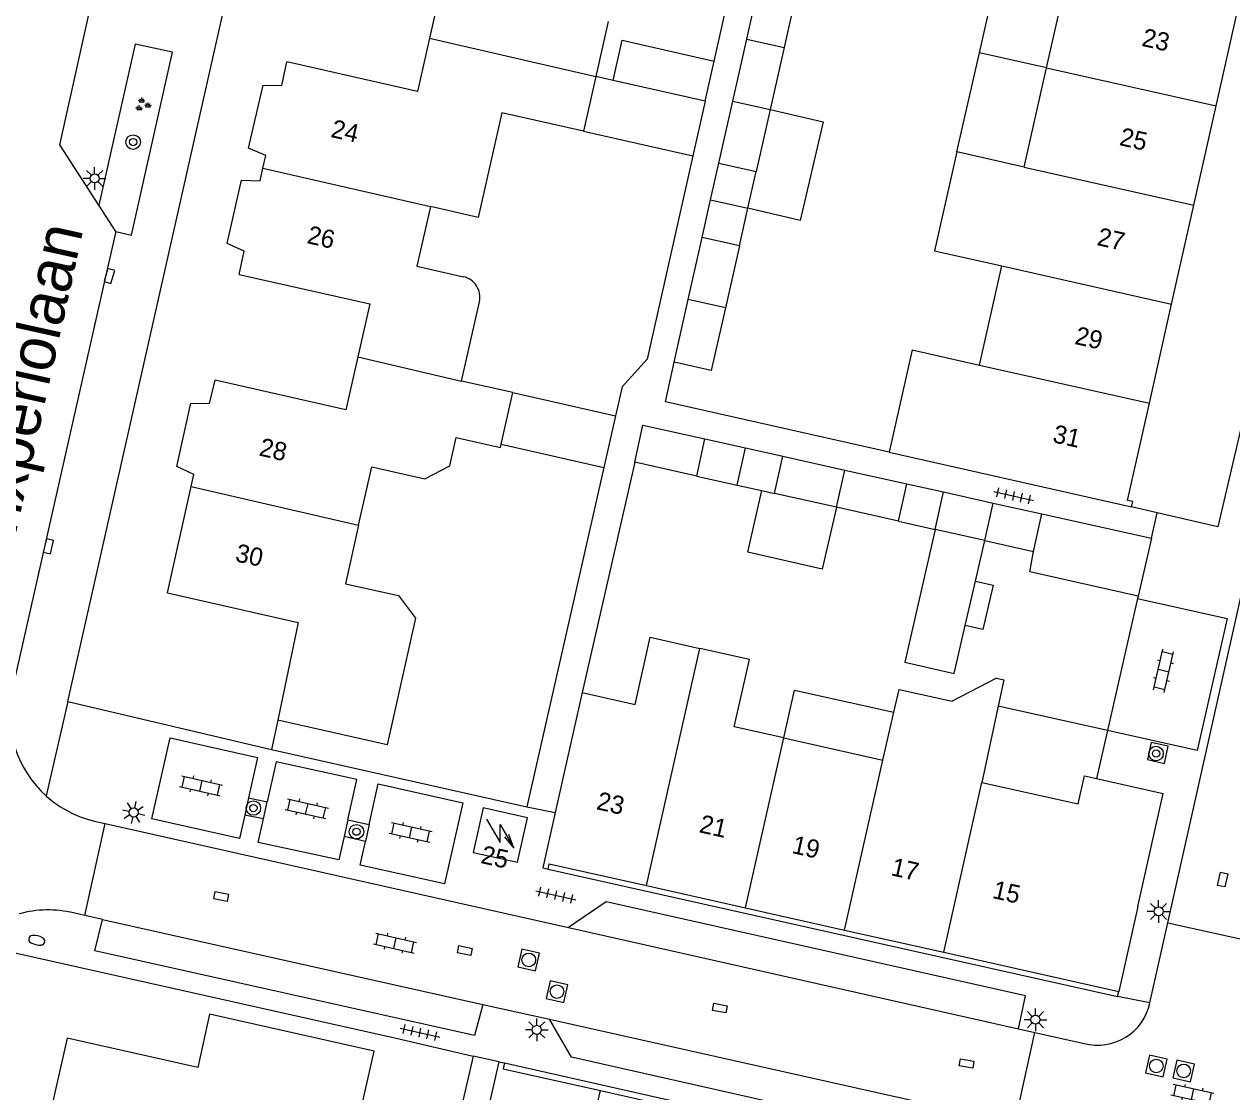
# Model space of a CAD drawing. Extents: x 128999 to 131010, y 395498 to 399007.
# Drawn here: x 129075.3 to 129141.8, y 398835.4 to 398894.3 of the extents above; entities that cross this region are included whole.
import ezdxf

# ---------------------------------------------------------------- set-up
doc = ezdxf.new("R2010")
doc.units = 0
for name, color, linetype in [('gg-afsc-erfafscheiding', 7, 'Continuous'), ('gg-afsc-muur', 7, 'Continuous'), ('gg-anno-huisnummerreeks BGT', 7, 'Continuous'), ('gg-anno-openbare ruimte label', 7, 'Continuous'), ('gg-bbg-bijgebouw', 7, 'Continuous'), ('gg-bbg-gedigitaliseerde bebouwing', 7, 'Continuous'), ('gg-bbg-gedigitaliseerde bijgebouw', 7, 'Continuous'), ('gg-bbg-hoofdgebouw', 7, 'Continuous'), ('gg-bbg-luifel en loopbrug', 7, 'Continuous'), ('gg-bbg-tussenscheiding', 7, 'Continuous'), ('gg-knt-verharding', 7, 'Continuous'), ('gg-knt-verharding nz', 7, 'Continuous'), ('gt-grn-weggrens', 7, 'Continuous'), ('gt-symb-boom', 7, 'Continuous'), ('gt-symb-brandkraan', 7, 'Continuous'), ('gt-symb-groenvak', 7, 'Continuous'), ('gt-symb-klinker verharding', 7, 'Continuous'), ('gt-symb-kolk', 7, 'Continuous'), ('gt-symb-kolk center center', 7, 'Continuous'), ('gt-symb-lichtmast', 7, 'Continuous'), ('gt-symb-rioolschacht', 7, 'Continuous'), ('gt-symb-tegel verharding', 7, 'Continuous'), ('gt-symb-trafo symbool', 7, 'Continuous')]:
    doc.layers.add(name, color=color, linetype=linetype)

# ---------------------------------------------------------------- blocks, each defined once
blk = doc.blocks.new('gt0-KOLK')
at = {"layer": 'gt-symb-kolk'}
blk.add_lwpolyline([(0, 0), (0.375, 0), (0.375, 0.4), (-0.375, 0.4), (-0.375, 0), (0, 0)], dxfattribs=at)
blk = doc.blocks.new('gt0-LMAST')
at = {"layer": 'gt-symb-lichtmast'}
for p, q in [((-0.182, 0.173), (-0.447, 0.438)), ((-0.005, 0.246), (-0.005, 0.621)), ((0.172, 0.173), (0.437, 0.438)), ((-0.255, -0.004), (-0.63, -0.004)), ((-0.182, -0.181), (-0.447, -0.446)), ((-0.005, -0.254), (-0.005, -0.629)), ((0.437, -0.446), (0.172, -0.181)), ((0.245, -0.004), (0.62, -0.004))]:
    blk.add_line(p, q, dxfattribs=at)
blk.add_circle((-0.005, -0.004), 0.25, dxfattribs=at)
blk = doc.blocks.new('gt0-BOOM')
at = {"layer": 'gt-symb-boom'}
for radius in [0.4, 0.2]:
    blk.add_circle((0, 0), radius, dxfattribs=at)
blk = doc.blocks.new('gt0-GRVAK')
at = {"layer": 'gt-symb-groenvak'}
for p, q in [((-0.11, 0.189), (-0.228, 0.24)), ((-0.182, 0.153), (0.088, 0.153)), ((-0.091, 0.211), (-0.156, 0.322)), ((-0.047, 0.214), (-0.047, 0.393)), ((-0.004, 0.211), (0.061, 0.322)), ((0.015, 0.189), (0.133, 0.24)), ((0.262, -0.052), (0.197, 0.059)), ((0.305, -0.049), (0.305, 0.13)), ((0.349, -0.052), (0.414, 0.059)), ((-0.245, -0.228), (-0.363, -0.177)), ((-0.318, -0.264), (-0.047, -0.264)), ((-0.226, -0.206), (-0.291, -0.095)), ((-0.183, -0.203), (-0.183, -0.024)), ((-0.139, -0.206), (-0.074, -0.095)), ((-0.12, -0.228), (-0.002, -0.177)), ((0.243, -0.074), (0.125, -0.023)), ((0.17, -0.11), (0.441, -0.11)), ((0.368, -0.074), (0.486, -0.023))]:
    blk.add_line(p, q, dxfattribs=at)
blk = doc.blocks.new('gt0-TEG1')
at = {"layer": 'gt-symb-tegel verharding'}
for p, q in [((-1.125, 0), (1.125, 0)), ((-0.9, -0.25), (-0.9, 0.25)), ((-0.45, -0.25), (-0.45, 0.25)), ((0, -0.25), (0, 0.25)), ((0.45, -0.25), (0.45, 0.25)), ((0.9, -0.25), (0.9, 0.25))]:
    blk.add_line(p, q, dxfattribs=at)
blk = doc.blocks.new('gt0-KL1')
at = {"layer": 'gt-symb-klinker verharding'}
for p, q in [((-1.15, 0.3), (1.15, 0.3)), ((-1, -0.3), (-1, 0.3)), ((-0.5, 0.3), (-0.5, 0.45)), ((0, -0.3), (0, 0.3)), ((0.5, 0.3), (0.5, 0.45)), ((1, -0.3), (1, 0.3)), ((-1.15, -0.3), (1.15, -0.3)), ((-0.5, -0.45), (-0.5, -0.3)), ((0.5, -0.45), (0.5, -0.3))]:
    blk.add_line(p, q, dxfattribs=at)
blk = doc.blocks.new('gt0-KOLKCC')
at = {"layer": 'gt-symb-kolk center center'}
blk.add_lwpolyline([(-0.375, 0.2), (0.375, 0.2), (0.375, -0.2), (-0.375, -0.2)], close=True, dxfattribs=at)
blk = doc.blocks.new('gt0-BR')
at = {"layer": 'gt-symb-brandkraan'}
for centre, radius, start, end in [((-0.244, 0), 0.206, 107.56694, 252.43307), ((0.599, -2.664), 3, 106.89205, 107.56694), ((0, -0.691), 0.938, 73.10799, 106.89205), ((-0.599, -2.664), 3, 72.43309, 73.10799), ((0.244, 0), 0.206, 287.56695, 72.43309), ((0.599, 2.664), 3, 252.43307, 253.10797), ((0, 0.691), 0.938, 253.10797, 286.89206), ((-0.599, 2.664), 3, 286.89206, 287.56695)]:
    blk.add_arc(centre, radius, start, end, dxfattribs=at)
blk = doc.blocks.new('gt0-RS')
at = {"layer": 'gt-symb-rioolschacht'}
blk.add_lwpolyline([(-0.5, -0.5), (0.5, -0.5), (0.5, 0.5), (-0.5, 0.5)], close=True, dxfattribs=at)
blk.add_circle((0, 0), 0.375, dxfattribs=at)
blk = doc.blocks.new('gt0-HSP')
at = {"layer": 'gt-symb-trafo symbool'}
for points in [[(0.771, 0.746), (-0.529, -0.004), (0.471, -0.004), (-0.829, -0.754)], [(-0.217, -0.24), (-0.829, -0.754), (-0.077, -0.48)]]:
    blk.add_lwpolyline(points, dxfattribs=at)

msp = doc.modelspace()

# ---------------------------------------------------------------- linework, layer by layer
at = {"layer": 'gg-afsc-erfafscheiding'}
for p, q in [((129108.92, 398870.12), (129106.03, 398857.42)), ((129074.53, 398843.14), (129095.767, 398838.387))]:
    msp.add_line(p, q, dxfattribs=at)
at = {"layer": 'gg-afsc-muur'}
for p, q in [((129113.297, 398892.221), (129116.748, 398907.574)), ((129107.219, 398869.833), (129102.97, 398851.127)), ((129136.624, 398862.614), (129134.969, 398855.336)), ((129136.65, 398862.73), (129136.624, 398862.614)), ((129089.25, 398855.9), (129088.914, 398854.285)), ((129088.914, 398854.285), (129102.97, 398851.127)), ((129095.767, 398838.387), (129100.024, 398837.395))]:
    msp.add_line(p, q, dxfattribs=at)
for points in [[(129112.121, 398886.991), (129109.605, 398875.795), (129108.228, 398874.273), (129107.864, 398872.672)], [(129122.931, 398870.667), (129110.613, 398873.442), (129111.09, 398875.63)], [(129100.024, 398837.395), (129094.481, 398813.43), (129095.599, 398811.545), (129081.442, 398748.365)]]:
    msp.add_lwpolyline(points, dxfattribs=at)
at = {"layer": 'gg-bbg-bijgebouw'}
for p, q in [((129114.325, 398890.011), (129115.093, 398893.426)), ((129117.147, 398892.966), (129116.378, 398889.551)), ((129113.557, 398886.596), (129114.325, 398890.011)), ((129116.378, 398889.551), (129115.609, 398886.137)), ((129111.868, 398879.088), (129112.636, 398882.503)), ((129114.686, 398882.041), (129113.918, 398878.626)), ((129111.09, 398875.63), (129111.868, 398879.088)), ((129108.92, 398870.12), (129109.36, 398872.16)), ((129109.36, 398872.16), (129112.777, 398871.401)), ((129117.072, 398870.446), (129120.489, 398869.686)), ((129112.336, 398869.355), (129108.92, 398870.12)), ((129120.489, 398869.686), (129123.906, 398868.927)), ((129120.029, 398867.634), (129116.613, 398868.398)), ((129125.929, 398868.477), (129128.672, 398867.868)), ((129123.445, 398866.87), (129120.029, 398867.634)), ((129131.354, 398867.272), (129137.39, 398865.93)), ((129137.39, 398865.93), (129136.65, 398862.73))]:
    msp.add_line(p, q, dxfattribs=at)
for points in [[(129113.918, 398878.626), (129113.14, 398875.17), (129111.09, 398875.63)], [(129136.65, 398862.73), (129130.686, 398864.077), (129130.891, 398865.203)]]:
    msp.add_lwpolyline(points, dxfattribs=at)
at = {"layer": 'gg-bbg-gedigitaliseerde bebouwing'}
for p, q in [((129131.606, 398891.841), (129132.834, 398897.301)), ((129130.377, 398886.381), (129131.606, 398891.841)), ((129130.377, 398886.381), (129126.669, 398887.215)), ((129127.921, 398875.47), (129129.15, 398880.93)), ((129099.374, 398874.589), (129100.359, 398878.962)), ((129124.2, 398876.307), (129122.931, 398870.667)), ((129124.2, 398876.307), (129127.921, 398875.47)), ((129102.209, 398873.951), (129099.374, 398874.589)), ((129101.57, 398871.111), (129102.209, 398873.951)), ((129128.845, 398858.213), (129126.416, 398856.944)), ((129122.591, 398853.704), (129123.197, 398856.335)), ((129117.13, 398854.929), (129122.591, 398853.704))]:
    msp.add_line(p, q, dxfattribs=at)
for points in [[(129106.098, 398888.348), (129101.592, 398889.365), (129100.294, 398883.608), (129097.66, 398884.202)], [(129126.669, 398887.215), (129125.443, 398881.764), (129129.15, 398880.93)], [(129097.66, 398884.202), (129096.92, 398880.916), (129099.49, 398880.337)], [(129093.706, 398866.642), (129094.431, 398869.86), (129097.347, 398869.203), (129098.737, 398869.915), (129099.089, 398871.476), (129101.528, 398870.927), (129101.57, 398871.111)], [(129093.706, 398866.642), (129092.98, 398863.421), (129095.897, 398862.764), (129096.848, 398861.525), (129095.281, 398854.54)], [(129106.03, 398857.42), (129108.939, 398856.767), (129109.773, 398860.476), (129112.505, 398859.861)], [(129117.13, 398854.929), (129114.403, 398855.541), (129115.237, 398859.247), (129112.505, 398859.861)], [(129123.197, 398856.335), (129123.489, 398857.602), (129126.416, 398856.944)]]:
    msp.add_lwpolyline(points, dxfattribs=at)
msp.add_arc((129099.237, 398879.215), 1.15, 347.28682, 77.29895, dxfattribs=at)
at = {"layer": 'gg-bbg-gedigitaliseerde bijgebouw'}
for p, q in [((129115.093, 398893.426), (129117.147, 398892.966)), ((129112.801, 398890.015), (129113.297, 398892.221)), ((129112.801, 398890.015), (129107.734, 398891.156)), ((129113.557, 398886.596), (129115.609, 398886.137)), ((129114.686, 398882.041), (129112.636, 398882.503)), ((129112.336, 398869.355), (129112.777, 398871.401)), ((129116.613, 398868.398), (129117.072, 398870.446)), ((129123.445, 398866.87), (129123.906, 398868.927)), ((129125.477, 398866.415), (129125.929, 398868.477)), ((129128.209, 398865.803), (129128.672, 398867.868)), ((129130.891, 398865.203), (129131.354, 398867.272)), ((129127.693, 398863.56), (129128.209, 398865.803)), ((129127.131, 398861.124), (129127.693, 398863.56))]:
    msp.add_line(p, q, dxfattribs=at)
for points in [[(129107.734, 398891.156), (129108.23, 398893.362), (129113.297, 398892.221)], [(129125.477, 398866.415), (129123.793, 398859.106), (129126.522, 398858.478), (129127.131, 398861.124)]]:
    msp.add_lwpolyline(points, dxfattribs=at)
at = {"layer": 'gg-bbg-hoofdgebouw'}
for p, q in [((129140.96, 398889.76), (129142.188, 398895.219)), ((129107.46, 398894.396), (129106.779, 398891.372)), ((129106.779, 398891.372), (129106.098, 398888.348)), ((129139.728, 398884.279), (129140.96, 398889.76)), ((129138.5, 398878.82), (129139.728, 398884.279)), ((129137.277, 398873.379), (129138.5, 398878.82)), ((129122.931, 398870.667), (129136.29, 398867.65)), ((129083.17, 398862.92), (129084.472, 398868.773)), ((129106.03, 398857.42), (129104.539, 398850.811)), ((129128.953, 398856.682), (129128.037, 398852.47)), ((129095.281, 398854.54), (129089.25, 398855.9)), ((129134.367, 398852.686), (129138.04, 398851.87)), ((129136.64, 398845.63), (129138.04, 398851.87)), ((129109.56, 398846.79), (129115.028, 398845.564)), ((129115.028, 398845.564), (129120.48, 398844.341)), ((129136.64, 398845.63), (129135.591, 398840.953)), ((129120.48, 398844.341), (129125.949, 398843.115)), ((129125.949, 398843.115), (129131.59, 398841.85)), ((129131.59, 398841.85), (129135.591, 398840.953)), ((129098.369, 398823.484), (129101.45, 398837.07)), ((129101.45, 398837.07), (129101.74, 398837.02)), ((129107.028, 398835.493), (129112.469, 398834.268))]:
    msp.add_line(p, q, dxfattribs=at)
for points in [[(129092.394, 398903.871), (129091.08, 398898.03), (129098.28, 398896.41), (129097.62, 398893.473)], [(129097.62, 398893.473), (129096.96, 398890.54), (129089.76, 398892.17)], [(129088.434, 398886.314), (129088.591, 398887.019), (129087.641, 398887.422), (129088.448, 398890.894), (129089.478, 398890.876), (129089.76, 398892.17)], [(129087.12, 398880.46), (129087.409, 398881.75), (129086.46, 398882.167), (129087.251, 398885.657), (129088.279, 398885.62), (129088.434, 398886.314)], [(129087.12, 398880.46), (129094.32, 398878.84), (129093.665, 398875.922)], [(129093.665, 398875.922), (129093.01, 398873), (129085.81, 398874.63)], [(129084.472, 398868.773), (129084.619, 398869.436), (129083.685, 398869.874), (129084.467, 398873.37), (129085.487, 398873.352), (129085.81, 398874.63)], [(129136.29, 398867.65), (129136.36, 398867.95), (129136.07, 398868.01), (129137.277, 398873.379)], [(129083.17, 398862.92), (129090.37, 398861.29), (129089.25, 398855.9)], [(129128.845, 398858.213), (129129.265, 398858.119), (129128.953, 398856.682)], [(129128.037, 398852.47), (129133.36, 398851.287), (129133.707, 398852.833), (129134.367, 398852.686)], [(129100.561, 398851.07), (129100.02, 398848.62), (129102.47, 398848.08), (129103.01, 398850.53), (129100.561, 398851.07)], [(129104.539, 398850.811), (129103.85, 398847.76), (129104.15, 398847.7)], [(129104.15, 398847.7), (129104.21, 398847.99), (129109.56, 398846.79)], [(129093.87, 398834.578), (129094.57, 398837.66), (129085.5, 398839.71), (129084.84, 398836.77), (129077.64, 398838.39), (129076.321, 398832.536)], [(129101.74, 398837.02), (129101.67, 398836.7), (129107.028, 398835.493)]]:
    msp.add_lwpolyline(points, dxfattribs=at)
at = {"layer": 'gg-bbg-luifel en loopbrug'}
for p, q in [((129115.093, 398893.426), (129115.555, 398895.481)), ((129117.609, 398895.02), (129117.147, 398892.966)), ((129126.669, 398887.215), (129127.909, 398892.673)), ((129131.606, 398891.841), (129127.909, 398892.673)), ((129107.734, 398891.156), (129106.779, 398891.372)), ((129112.801, 398890.015), (129112.121, 398886.991)), ((129106.098, 398888.348), (129112.121, 398886.991)), ((129113.101, 398884.57), (129113.557, 398886.596)), ((129115.152, 398884.109), (129115.609, 398886.137)), ((129112.636, 398882.503), (129113.101, 398884.57)), ((129113.101, 398884.57), (129115.152, 398884.109)), ((129114.686, 398882.041), (129115.152, 398884.109)), ((129118.034, 398883.437), (129115.152, 398884.109)), ((129102.209, 398873.951), (129107.864, 398872.672)), ((129107.864, 398872.672), (129107.219, 398869.833)), ((129101.57, 398871.111), (129107.219, 398869.833)), ((129112.777, 398871.401), (129115.02, 398870.902)), ((129114.571, 398868.855), (129115.02, 398870.902)), ((129115.02, 398870.902), (129117.072, 398870.446)), ((129112.336, 398869.355), (129114.571, 398868.855)), ((129114.571, 398868.855), (129115.93, 398868.551)), ((129115.93, 398868.551), (129116.613, 398868.398)), ((129123.906, 398868.927), (129125.929, 398868.477)), ((129128.672, 398867.868), (129131.354, 398867.272)), ((129123.445, 398866.87), (129125.477, 398866.415)), ((129128.209, 398865.803), (129130.891, 398865.203)), ((129134.969, 398855.336), (129128.953, 398856.682)), ((129134.969, 398855.336), (129134.367, 398852.686))]:
    msp.add_line(p, q, dxfattribs=at)
for points in [[(129127.909, 398892.673), (129129.149, 398898.132), (129129.914, 398897.958)], [(129116.378, 398889.551), (129119.3, 398888.87), (129118.034, 398883.437)], [(129120.029, 398867.634), (129119.243, 398864.223), (129115.15, 398865.166), (129115.93, 398868.551)], [(129127.693, 398863.56), (129128.666, 398863.336), (129128.105, 398860.9), (129127.131, 398861.124)], [(129117.13, 398854.929), (129117.721, 398857.564), (129123.197, 398856.335)]]:
    msp.add_lwpolyline(points, dxfattribs=at)
at = {"layer": 'gg-bbg-tussenscheiding'}
for p, q in [((129097.62, 398893.473), (129106.779, 398891.372)), ((129131.606, 398891.841), (129140.96, 398889.76)), ((129114.325, 398890.011), (129116.378, 398889.551)), ((129088.434, 398886.314), (129097.66, 398884.202)), ((129130.377, 398886.381), (129139.728, 398884.279)), ((129129.15, 398880.93), (129138.5, 398878.82)), ((129113.918, 398878.626), (129111.868, 398879.088)), ((129093.665, 398875.922), (129099.374, 398874.589)), ((129127.921, 398875.47), (129137.277, 398873.379)), ((129120.029, 398867.634), (129120.489, 398869.686)), ((129084.472, 398868.773), (129093.706, 398866.642)), ((129128.209, 398865.803), (129125.477, 398866.415)), ((129109.56, 398846.79), (129112.505, 398859.861)), ((129115.028, 398845.564), (129117.13, 398854.929)), ((129120.48, 398844.341), (129122.591, 398853.704)), ((129125.949, 398843.115), (129128.037, 398852.47)), ((129104.889, 398826.12), (129107.028, 398835.493))]:
    msp.add_line(p, q, dxfattribs=at)
at = {"layer": 'gg-knt-verharding'}
for p, q in [((129077.68, 398856.94), (129103.27, 398970.46)), ((129079.389, 398884.276), (129077.245, 398887.596)), ((129080.328, 398882.822), (129079.389, 398884.276)), ((129080.328, 398882.822), (129079.785, 398880.429)), ((129079.785, 398880.429), (129074.764, 398858.223)), ((129137.709, 398867.325), (129136.29, 398867.65)), ((129077.68, 398856.94), (129088.914, 398854.285)), ((129087.641, 398851.616), (129087.432, 398850.674)), ((129087.641, 398851.616), (129088.673, 398851.406)), ((129088.466, 398850.466), (129088.673, 398851.406)), ((129079.139, 398850.34), (129079.743, 398850.204)), ((129088.466, 398850.466), (129087.432, 398850.674)), ((129093.109, 398850.408), (129092.903, 398849.494)), ((129093.109, 398850.408), (129094.293, 398850.152)), ((129078.628, 398845.14), (129079.743, 398850.204)), ((129079.743, 398850.204), (129105.269, 398844.472)), ((129094.293, 398850.152), (129094.087, 398849.219)), ((129094.087, 398849.219), (129092.903, 398849.494)), ((129104.15, 398847.7), (129135.52, 398840.68)), ((129078.628, 398845.14), (129077.999, 398845.28)), ((129079.594, 398844.924), (129078.628, 398845.14)), ((129137.309, 398840.319), (129138.299, 398844.736)), ((129138.299, 398844.736), (129143.12, 398843.663)), ((129135.52, 398840.68), (129135.591, 398840.953)), ((129100.552, 398840.245), (129104.23, 398839.424)), ((129129.868, 398833.7), (129130.968, 398838.699)), ((129130.057, 398838.904), (129130.968, 398838.699)), ((129130.968, 398838.699), (129133.68, 398838.09)), ((129101.74, 398837.02), (129133.14, 398829.96))]:
    msp.add_line(p, q, dxfattribs=at)
for points in [[(129138.299, 398844.736), (129151.85, 398905.21), (129151.79, 398905.62), (129149.77, 398908.88), (129149.68, 398909.23), (129158.546, 398948.759)], [(129150.04, 398918.629), (129147.59, 398907.68), (129149.82, 398904.08), (129141.05, 398866.56), (129137.709, 398867.325)], [(129077.245, 398887.596), (129079.455, 398897.517), (129080.593, 398902.4)], [(129080.328, 398882.822), (129081.186, 398882.626), (129083.461, 398892.707), (129081.392, 398893.143), (129079.389, 398884.276)], [(129136.624, 398862.614), (129141.567, 398861.511), (129139.915, 398854.23), (129134.969, 398855.336)], [(129087.432, 398850.674), (129087.147, 398849.391), (129082.308, 398850.47), (129083.317, 398854.925), (129088.136, 398853.842), (129087.641, 398851.616)], [(129137.381, 398854.675), (129137.177, 398853.727), (129138.111, 398853.511), (129138.318, 398854.469), (129137.381, 398854.675)], [(129093.109, 398850.408), (129093.612, 398852.636), (129089.159, 398853.61), (129088.673, 398851.406)], [(129094.293, 398850.152), (129094.787, 398852.389), (129099.44, 398851.341), (129098.436, 398846.888), (129093.8, 398847.919), (129094.087, 398849.219)], [(129092.903, 398849.494), (129092.611, 398848.199), (129088.177, 398849.157), (129088.466, 398850.466)], [(129130.057, 398838.904), (129130.455, 398840.722), (129107.343, 398845.896), (129105.269, 398844.472)], [(129100.552, 398840.245), (129100.089, 398838.523), (129079.182, 398843.194), (129079.594, 398844.924)], [(129129.018, 398833.89), (129128.534, 398832.124), (129105.437, 398837.333), (129104.23, 398839.424)]]:
    msp.add_lwpolyline(points, dxfattribs=at)
for centre, radius, start, end in [((129080.567, 398856.263), 6.094, 168.2909, 228.13196), ((129080.567, 398856.267), 6.097, 228.16048, 256.45675), ((129076.601, 398839.549), 5.899, 76.29466, 105.7316), ((129134.427, 398840.943), 2.949, 255.3347, 347.78336)]:
    msp.add_arc(centre, radius, start, end, dxfattribs=at)
at = {"layer": 'gg-knt-verharding nz'}
for p, q in [((129079.594, 398844.924), (129100.552, 398840.245)), ((129105.269, 398844.472), (129130.057, 398838.904)), ((129104.23, 398839.424), (129129.018, 398833.89))]:
    msp.add_line(p, q, dxfattribs=at)
at = {"layer": 'gt-grn-weggrens'}
for p, q in [((129137.39, 398865.93), (129137.709, 398867.325)), ((129077.68, 398856.94), (129076.5, 398851.725)), ((129102.97, 398851.127), (129104.539, 398850.811)), ((129137.309, 398840.319), (129135.52, 398840.68)), ((129101.45, 398837.07), (129100.024, 398837.395))]:
    msp.add_line(p, q, dxfattribs=at)

# ---------------------------------------------------------------- block references
at = {"layer": 'gt-symb-boom'}
for p in [(129081.283, 398887.756), (129137.643, 398854.064), (129087.909, 398851.06), (129093.588, 398849.758)]:
    msp.add_blockref('gt0-BOOM', p, dxfattribs=at)
at = {"layer": 'gt-symb-brandkraan', "rotation": -12.702731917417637}
msp.add_blockref('gt0-BR', (129075.973, 398843.775), dxfattribs=at)
at = {"layer": 'gt-symb-groenvak'}
msp.add_blockref('gt0-GRVAK', (129081.803, 398889.814), dxfattribs=at)
at = {"layer": 'gt-symb-klinker verharding'}
for p, rotation in [((129138.058, 398858.622), 76.93666266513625), ((129085.018, 398852.285), -12.702731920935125), ((129090.853, 398851.023), -12.702731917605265), ((129096.57, 398849.721), -12.702731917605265), ((129095.713, 398843.616), -12.646853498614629), ((129139.637, 398835.288), 167.52092819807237)]:
    msp.add_blockref('gt0-KL1', p, dxfattribs=dict(at, rotation=rotation))
at = {"layer": 'gt-symb-kolk'}
for p, rotation in [((129079.785, 398880.429), -106.49622422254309), ((129076.419, 398865.524), -102.88297947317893)]:
    msp.add_blockref('gt0-KOLK', p, dxfattribs=dict(at, rotation=rotation))
at = {"layer": 'gt-symb-kolk center center'}
for p, rotation in [((129141.313, 398847.123), 77.35314650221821), ((129086.127, 398846.187), -10.781616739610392), ((129099.559, 398843.203), 167.64517308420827), ((129113.616, 398840.041), 169.5669752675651), ((129127.204, 398836.985), 170.3304947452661)]:
    msp.add_blockref('gt0-KOLKCC', p, dxfattribs=dict(at, rotation=rotation))
at = {"layer": 'gt-symb-lichtmast'}
for p in [(129079.168, 398885.756), (129137.791, 398845.372), (129131.005, 398839.404), (129103.528, 398838.843)]:
    msp.add_blockref('gt0-LMAST', p, dxfattribs=at)
at = {"layer": 'gt-symb-lichtmast', "rotation": -12.702731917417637}
msp.add_blockref('gt0-LMAST', (129081.322, 398850.818), dxfattribs=at)
at = {"layer": 'gt-symb-rioolschacht'}
for p, rotation in [((129103.081, 398842.694), 77.35314650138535), ((129104.634, 398840.945), 77.35314650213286), ((129137.657, 398836.85), 77.22875743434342), ((129139.168, 398836.578), 77.22875743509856)]:
    msp.add_blockref('gt0-RS', p, dxfattribs=dict(at, rotation=rotation))
at = {"layer": 'gt-symb-tegel verharding'}
for p, rotation in [((129129.798, 398868.259), -12.535023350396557), ((129104.57, 398846.259), -12.702731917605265), ((129097.089, 398838.689), -12.646853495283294)]:
    msp.add_blockref('gt0-TEG1', p, dxfattribs=dict(at, rotation=rotation))
at = {"layer": 'gt-symb-trafo symbool', "rotation": 90}
msp.add_blockref('gt0-HSP', (129101.507, 398849.686), dxfattribs=at)

# ---------------------------------------------------------------- texts
at = {"layer": 'gg-anno-huisnummerreeks BGT'}
for s, rotation, p in [('23', 347.4, (129136.808, 398893.066)), ('24', 347.2, (129092.13, 398888.043)), ('25', 347.4, (129135.578, 398887.596)), ('26', 347.3, (129090.812, 398882.194)), ('27', 347.4, (129134.34, 398882.087)), ('29', 347.4, (129133.115, 398876.64)), ('31', 347.4, (129131.898, 398871.227)), ('28', 347.1, (129088.173, 398870.497)), ('30', 347.5, (129086.86, 398864.668)), ('23', 347.4, (129106.764, 398851.003)), ('21', 347.4, (129112.424, 398849.734)), ('19', 347.4, (129117.531, 398848.588)), ('25', 347.6, (129100.387, 398848.038)), ('17', 347.4, (129122.988, 398847.365)), ('15', 347.4, (129128.582, 398846.11))]:
    msp.add_text(s, height=1, rotation=rotation, dxfattribs=at).set_placement(p)
at = {"layer": 'gg-anno-openbare ruimte label'}
msp.add_text('Dinxperlolaan', height=2.5, rotation=77.5, dxfattribs=at).set_placement((129074.122, 398862.985))

doc.saveas('drawing.dxf')
